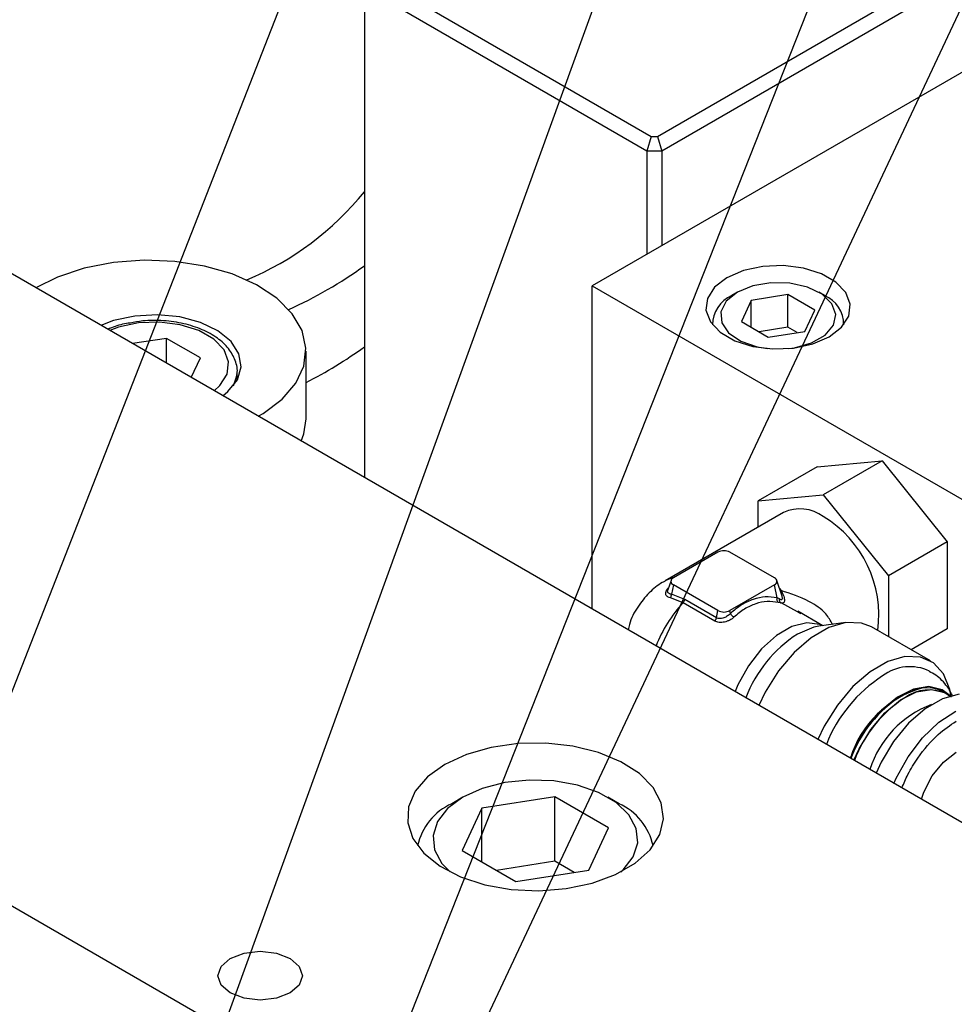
# Model space of a CAD drawing. Header units: inches. Extents: x 1880 to 2363, y -453 to -54.
# Tile 404 of 656: x 2074 to 2076.22, y -266.13 to -263.79. Entities that reach past the tile are written whole.
import ezdxf

# ---------------------------------------------------------------- set-up
doc = ezdxf.new("R2010")
doc.units = ezdxf.units.IN
doc.header["$LTSCALE"] = 0.5
doc.header["$MEASUREMENT"] = 0
for name, color, linetype in [('DIE-M-S', 8, 'Continuous'), ('DSS-M-S', 53, 'Continuous'), ('RAI-M-S', 8, 'Continuous'), ('SID-M-S', 105, 'Continuous'), ('SVD-M-S', 8, 'Continuous')]:
    doc.layers.add(name, color=color, linetype=linetype)

msp = doc.modelspace()

# ---------------------------------------------------------------- linework, layer by layer
at = {"layer": 'DIE-M-S', "linetype": 'Continuous', "lineweight": 25}
for p, q in [((2078.88422, -267.22691), (2071.83489, -263.15742)), ((2075.124, -265.52328), (2075.06501, -265.54017)), ((2075.1879, -265.51411), (2075.124, -265.52328)), ((2075.25372, -265.51308), (2075.1879, -265.51411)), ((2075.31838, -265.52024), (2075.25372, -265.51308)), ((2075.37887, -265.53526), (2075.31838, -265.52024)), ((2075.06501, -265.54017), (2075.01369, -265.56399)), ((2075.43235, -265.55744), (2075.37887, -265.53526)), ((2075.01369, -265.56399), (2074.97244, -265.59361)), ((2075.47632, -265.58573), (2075.43235, -265.55744)), ((2074.97244, -265.59361), (2074.94318, -265.62767)), ((2075.50872, -265.61882), (2075.47632, -265.58573)), ((2075.52805, -265.65516), (2075.50872, -265.61882)), ((2074.94318, -265.62767), (2074.92729, -265.66455)), ((2074.92729, -265.66455), (2074.92551, -265.70255)), ((2075.53339, -265.69304), (2075.52805, -265.65516)), ((2074.92551, -265.70255), (2074.93792, -265.73988)), ((2075.5245, -265.73071), (2075.53339, -265.69304)), ((2075.5018, -265.76639), (2075.5245, -265.73071)), ((2074.93792, -265.73988), (2074.96394, -265.7748)), ((2074.96394, -265.7748), (2075.00235, -265.80567)), ((2075.46634, -265.79841), (2075.5018, -265.76639)), ((2075.00235, -265.80567), (2075.05136, -265.83105)), ((2075.41978, -265.82529), (2075.46634, -265.79841)), ((2075.3643, -265.84576), (2075.41978, -265.82529)), ((2075.05136, -265.83105), (2075.10868, -265.84976)), ((2075.10868, -265.84976), (2075.17162, -265.86092)), ((2075.30249, -265.85887), (2075.3643, -265.84576)), ((2075.17162, -265.86092), (2075.23725, -265.864)), ((2075.23725, -265.864), (2075.30249, -265.85887)), ((2074.50387, -266.02485), (2074.53647, -266.01227)), ((2074.53647, -266.01227), (2074.57493, -266.00786)), ((2074.57493, -266.00786), (2074.61339, -266.01227)), ((2074.61339, -266.01227), (2074.646, -266.02485)), ((2074.48208, -266.04367), (2074.50387, -266.02485)), ((2074.646, -266.02485), (2074.66778, -266.04367)), ((2074.47443, -266.06587), (2074.48208, -266.04367)), ((2074.66778, -266.04367), (2074.67543, -266.06587)), ((2074.48208, -266.08807), (2074.47443, -266.06587)), ((2074.50387, -266.1069), (2074.48208, -266.08807)), ((2074.66778, -266.08807), (2074.646, -266.1069)), ((2074.67543, -266.06587), (2074.66778, -266.08807)), ((2074.53647, -266.11947), (2074.50387, -266.1069)), ((2074.646, -266.1069), (2074.61339, -266.11947)), ((2074.57493, -266.12389), (2074.53647, -266.11947)), ((2074.61339, -266.11947), (2074.57493, -266.12389))]:
    msp.add_line(p, q, dxfattribs=at)
at = {"layer": 'DSS-M-S', "linetype": 'Continuous', "lineweight": 25}
for p, q in [((2074.84742, -263.69231), (2075.50452, -264.07165)), ((2075.51917, -264.07165), (2076.16592, -263.69829)), ((2075.49417, -264.1065), (2074.82242, -263.7187)), ((2074.82242, -263.7187), (2074.82242, -264.88208)), ((2076.1836, -263.72891), (2075.52952, -264.1065)), ((2075.50452, -264.07165), (2075.49417, -264.1065)), ((2075.50452, -264.07165), (2075.51917, -264.07165)), ((2075.51917, -264.07165), (2075.52952, -264.1065)), ((2075.52952, -264.1065), (2075.49417, -264.1065)), ((2075.49417, -264.1065), (2075.49417, -264.35145)), ((2075.52952, -264.1065), (2075.52952, -264.33104))]:
    msp.add_line(p, q, dxfattribs=at)
for centre, radius, start, end in [((2074.26503, -263.75123), 0.71758, 292.78905, 320.96484), ((2074.21572, -263.54053), 1.03483, 294.3681, 305.89351), ((2074.24399, -263.77843), 0.98179, 296.61451, 306.09729)]:
    msp.add_arc(centre, radius, start, end, dxfattribs=at)
at = {"layer": 'RAI-M-S', "linetype": 'Continuous', "lineweight": 25}
msp.add_line((2075.09057, -266.53896), (2073.92595, -265.86664), dxfattribs=at)
at = {"layer": 'SID-M-S'}
for p, q in [((2073.6215, -266.31784), (2076.00391, -260.2385)), ((2074.54934, -267.36566), (2077.90154, -260.23349)), ((2074.63008, -266.92221), (2077.27465, -260.23827)), ((2074.25153, -266.83897), (2076.64641, -260.24022))]:
    msp.add_line(p, q, dxfattribs=at)
at = {"layer": 'SVD-M-S', "linetype": 'Continuous', "lineweight": 25}
for p, q in [((2076.42472, -263.81425), (2075.36406, -264.42656)), ((2074.22593, -264.37119), (2074.15644, -264.38468)), ((2074.29865, -264.36579), (2074.22593, -264.37119)), ((2074.3718, -264.36868), (2074.29865, -264.36579)), ((2074.44257, -264.37975), (2074.3718, -264.36868)), ((2074.50823, -264.39859), (2074.44257, -264.37975)), ((2075.81827, -264.37862), (2075.76947, -264.38063)), ((2075.86607, -264.38462), (2075.81827, -264.37862)), ((2074.15644, -264.38468), (2074.09283, -264.40574)), ((2074.56627, -264.42445), (2074.50823, -264.39859)), ((2075.72363, -264.3905), (2075.68447, -264.40742)), ((2075.76947, -264.38063), (2075.72363, -264.3905)), ((2075.909, -264.39815), (2075.86607, -264.38462)), ((2075.9436, -264.41812), (2075.909, -264.39815)), ((2074.09283, -264.40574), (2074.04142, -264.43122)), ((2074.61445, -264.45635), (2074.56627, -264.42445)), ((2075.36406, -265.19476), (2075.36406, -264.42656)), ((2075.36406, -264.42656), (2076.24795, -264.93681)), ((2075.68447, -264.40742), (2075.65515, -264.43003)), ((2075.74583, -264.42694), (2075.70913, -264.44207)), ((2075.78906, -264.41952), (2075.74583, -264.42694)), ((2075.83412, -264.42059), (2075.78906, -264.41952)), ((2075.87613, -264.43006), (2075.83412, -264.42059)), ((2075.96704, -264.44291), (2075.9436, -264.41812)), ((2075.65515, -264.43003), (2075.63806, -264.45649)), ((2075.70913, -264.44207), (2075.68292, -264.46326)), ((2075.70911, -264.44208), (2075.69568, -264.44984)), ((2075.70913, -264.44207), (2075.70913, -264.44207)), ((2075.82935, -264.44769), (2075.74221, -264.46117)), ((2075.89314, -264.48452), (2075.82935, -264.44769)), ((2075.82935, -264.52527), (2075.82935, -264.44769)), ((2075.91055, -264.44688), (2075.87613, -264.43006)), ((2075.91633, -264.44984), (2075.90289, -264.44208)), ((2075.93363, -264.46925), (2075.91055, -264.44688)), ((2075.97744, -264.47051), (2075.96704, -264.44291)), ((2074.65093, -264.49307), (2074.61445, -264.45635)), ((2075.63806, -264.45649), (2075.63457, -264.48466)), ((2075.68292, -264.46326), (2075.67006, -264.48821)), ((2075.74221, -264.46117), (2075.71887, -264.51148)), ((2075.74221, -264.52495), (2075.74221, -264.46117)), ((2075.94289, -264.49473), (2075.93363, -264.46925)), ((2075.97395, -264.49867), (2075.97744, -264.47051)), ((2074.33041, -264.49559), (2074.27669, -264.49855)), ((2074.38362, -264.50075), (2074.33041, -264.49559)), ((2074.67429, -264.53319), (2074.65093, -264.49307)), ((2075.63457, -264.48466), (2075.64497, -264.51226)), ((2075.67006, -264.48821), (2075.67192, -264.51423)), ((2075.86979, -264.53482), (2075.89314, -264.48452)), ((2075.93731, -264.52056), (2075.94289, -264.49473)), ((2074.22614, -264.50944), (2074.19625, -264.5206)), ((2074.27669, -264.49855), (2074.22614, -264.50944)), ((2074.28538, -264.51489), (2074.23814, -264.52507)), ((2074.33568, -264.51282), (2074.28538, -264.51489)), ((2074.38496, -264.519), (2074.33568, -264.51282)), ((2074.4327, -264.51369), (2074.38362, -264.50075)), ((2074.42921, -264.53296), (2074.38496, -264.519)), ((2074.47431, -264.53352), (2074.4327, -264.51369)), ((2075.64497, -264.51226), (2075.66841, -264.53704)), ((2075.65, -264.51351), (2075.65, -264.51923)), ((2075.67192, -264.51423), (2075.68831, -264.53848)), ((2075.71887, -264.51148), (2075.78266, -264.5483)), ((2075.9175, -264.54395), (2075.93731, -264.52056)), ((2075.95685, -264.52514), (2075.97395, -264.49867)), ((2075.962, -264.51923), (2075.962, -264.51351)), ((2074.23814, -264.52507), (2074.21732, -264.53276)), ((2074.46487, -264.55354), (2074.42921, -264.53296)), ((2074.50561, -264.55889), (2074.47431, -264.53352)), ((2074.68365, -264.57517), (2074.67429, -264.53319)), ((2075.66841, -264.53704), (2075.703, -264.55701)), ((2075.68831, -264.53848), (2075.71746, -264.55835)), ((2075.82935, -264.52527), (2075.76105, -264.53583)), ((2075.78266, -264.5483), (2075.86979, -264.53482)), ((2075.85095, -264.53774), (2075.82935, -264.52527)), ((2075.88561, -264.56236), (2075.9175, -264.54395)), ((2075.92754, -264.54774), (2075.95685, -264.52514)), ((2074.35246, -264.55146), (2074.27141, -264.56399)), ((2074.43282, -264.59785), (2074.35246, -264.55146)), ((2074.35246, -264.61078), (2074.35246, -264.55146)), ((2074.48904, -264.57909), (2074.46487, -264.55354)), ((2074.52447, -264.58808), (2074.50561, -264.55889)), ((2075.703, -264.55701), (2075.74594, -264.57055)), ((2075.71746, -264.55835), (2075.7562, -264.57168)), ((2075.84254, -264.57454), (2075.88837, -264.56467)), ((2075.84509, -264.5738), (2075.88561, -264.56236)), ((2075.88837, -264.56467), (2075.92754, -264.54774)), ((2074.49976, -264.60753), (2074.48904, -264.57909)), ((2074.5296, -264.61908), (2074.52447, -264.58808)), ((2074.67864, -264.6174), (2074.68365, -264.57517)), ((2074.68382, -264.74234), (2074.68382, -264.58161)), ((2075.74594, -264.57055), (2075.79374, -264.57655)), ((2075.7562, -264.57168), (2075.78065, -264.57572)), ((2075.79374, -264.57655), (2075.84254, -264.57454)), ((2075.83135, -264.57572), (2075.84509, -264.5738)), ((2074.41111, -264.64464), (2074.43282, -264.59785)), ((2074.49616, -264.63657), (2074.49976, -264.60753)), ((2074.47854, -264.66385), (2074.49616, -264.63657)), ((2074.51886, -264.64253), (2074.51973, -264.63551)), ((2074.51973, -264.63551), (2074.51989, -264.6309)), ((2074.51989, -264.65121), (2074.51989, -264.6309)), ((2074.52066, -264.6498), (2074.5296, -264.61908)), ((2074.65946, -264.65825), (2074.67864, -264.6174)), ((2074.49825, -264.67814), (2074.52066, -264.6498)), ((2074.51134, -264.66404), (2074.51886, -264.64253)), ((2074.62684, -264.69616), (2074.65946, -264.65825)), ((2074.4652, -264.67587), (2074.47854, -264.66385)), ((2074.48627, -264.68803), (2074.49825, -264.67814)), ((2074.58203, -264.72966), (2074.62684, -264.69616)), ((2074.5703, -264.73654), (2074.58203, -264.72966)), ((2074.67864, -264.77814), (2074.68382, -264.74234)), ((2074.67233, -264.79544), (2074.67864, -264.77814)), ((2075.89881, -264.85669), (2076.05349, -264.84286)), ((2076.05349, -264.84286), (2075.91348, -264.92368)), ((2076.05349, -264.84286), (2076.20817, -265.03528)), ((2075.89881, -264.85669), (2075.7588, -264.93751)), ((2075.7588, -264.93751), (2075.91348, -264.92368)), ((2075.7588, -264.99984), (2075.7588, -264.93751)), ((2075.91348, -264.92368), (2076.06816, -265.1161)), ((2075.81849, -264.96538), (2075.53742, -265.12764)), ((2076.20817, -265.03528), (2076.06816, -265.1161)), ((2076.20817, -265.03528), (2076.20817, -265.24153)), ((2075.66305, -265.05949), (2075.55698, -265.12072)), ((2075.7974, -265.12072), (2075.69133, -265.05949)), ((2075.5466, -265.12328), (2075.53742, -265.12764)), ((2075.55149, -265.1267), (2075.54404, -265.14897)), ((2075.55819, -265.12003), (2075.5466, -265.12328)), ((2075.81542, -265.16417), (2075.8029, -265.1267)), ((2076.06816, -265.1161), (2076.06816, -265.26028)), ((2075.54393, -265.14966), (2075.54405, -265.14897)), ((2075.55698, -265.13705), (2075.55239, -265.1595)), ((2075.66305, -265.19828), (2075.55698, -265.13705)), ((2075.7974, -265.13705), (2075.69133, -265.19828)), ((2075.80373, -265.16798), (2075.7974, -265.13705)), ((2075.80942, -265.14622), (2075.81303, -265.1506)), ((2075.81303, -265.15061), (2075.81119, -265.15152)), ((2075.58007, -265.17952), (2075.5499, -265.16788)), ((2075.58414, -265.17177), (2075.55239, -265.1595)), ((2075.65957, -265.21531), (2075.58414, -265.17177)), ((2075.80897, -265.17035), (2075.80373, -265.16798)), ((2075.65549, -265.22307), (2075.58007, -265.17952)), ((2075.65957, -265.21531), (2075.66305, -265.19828)), ((2075.69273, -265.20507), (2075.69133, -265.19828)), ((2075.81303, -265.18026), (2075.80679, -265.17889)), ((2075.85175, -265.20161), (2075.81303, -265.18026)), ((2075.85978, -265.20603), (2075.85175, -265.20161)), ((2075.91218, -265.23431), (2075.85267, -265.19996)), ((2075.83871, -265.23647), (2075.80212, -265.25759)), ((2075.87394, -265.22753), (2075.83871, -265.23647)), ((2075.89079, -265.23797), (2075.85224, -265.25411)), ((2075.9052, -265.23143), (2075.87394, -265.22753)), ((2075.92637, -265.23873), (2075.88452, -265.26289)), ((2075.9032, -265.23554), (2075.89079, -265.23797)), ((2075.96737, -265.22679), (2075.9032, -265.23554)), ((2075.91199, -265.23434), (2075.9052, -265.23143)), ((2075.967, -265.22684), (2075.92637, -265.23873)), ((2076.00406, -265.22791), (2075.967, -265.22684)), ((2076.02818, -265.2372), (2076.00406, -265.22791)), ((2076.16831, -265.31809), (2076.02818, -265.2372)), ((2076.20817, -265.24153), (2076.12193, -265.29131)), ((2075.80212, -265.25759), (2075.76689, -265.28933)), ((2075.88452, -265.26289), (2075.84389, -265.29791)), ((2075.76689, -265.28933), (2075.73563, -265.32933)), ((2075.84389, -265.29791), (2075.80683, -265.34176)), ((2076.10713, -265.30773), (2076.06649, -265.31963)), ((2076.14418, -265.3088), (2076.10713, -265.30773)), ((2076.17551, -265.32276), (2076.14418, -265.3088)), ((2075.73563, -265.32933), (2075.71066, -265.37462)), ((2076.06649, -265.31963), (2076.02465, -265.34378)), ((2076.19928, -265.34881), (2076.17551, -265.32276)), ((2075.80683, -265.34176), (2075.77551, -265.39189)), ((2076.02465, -265.34378), (2075.98401, -265.37881)), ((2076.21412, -265.38543), (2076.19928, -265.34881)), ((2075.71066, -265.37462), (2075.70384, -265.39091)), ((2075.98401, -265.37881), (2075.94696, -265.42266)), ((2076.12788, -265.38505), (2076.08945, -265.4042)), ((2076.16418, -265.37899), (2076.12788, -265.38505)), ((2076.13505, -265.39166), (2076.17089, -265.38568)), ((2076.19565, -265.38648), (2076.16418, -265.37899)), ((2076.17089, -265.38568), (2076.20196, -265.39307)), ((2076.21752, -265.40391), (2076.21412, -265.38543)), ((2075.77551, -265.39189), (2075.76034, -265.42353)), ((2076.08945, -265.4042), (2076.05173, -265.43503)), ((2076.09711, -265.41057), (2076.13505, -265.39166)), ((2076.19656, -265.40801), (2076.15579, -265.43154)), ((2076.2152, -265.40125), (2076.19565, -265.38648)), ((2076.23604, -265.39692), (2076.19656, -265.40801)), ((2076.20538, -265.39491), (2076.19802, -265.39067)), ((2076.20196, -265.39307), (2076.20543, -265.39494)), ((2076.20543, -265.39494), (2076.21468, -265.4014)), ((2076.20618, -265.3957), (2076.20945, -265.39772)), ((2076.20945, -265.39772), (2076.21455, -265.40144)), ((2075.94696, -265.42266), (2075.91563, -265.47279)), ((2076.05987, -265.441), (2076.09711, -265.41057)), ((2076.15579, -265.43154), (2076.1163, -265.46605)), ((2076.05173, -265.43503), (2076.01752, -265.47524)), ((2076.0261, -265.4807), (2076.05987, -265.441)), ((2076.18812, -265.46371), (2076.22881, -265.43726)), ((2075.91563, -265.47279), (2075.90047, -265.50443)), ((2076.01752, -265.47524), (2075.98937, -265.52186)), ((2076.1163, -265.46605), (2076.08058, -265.50935)), ((2076.14935, -265.50064), (2076.18812, -265.46371)), ((2075.99831, -265.52672), (2076.0261, -265.4807)), ((2076.11493, -265.54573), (2076.14935, -265.50064)), ((2075.98937, -265.52186), (2075.97732, -265.54879)), ((2075.98618, -265.5539), (2075.99831, -265.52672)), ((2076.08058, -265.50935), (2076.05086, -265.55873)), ((2076.08702, -265.59616), (2076.11493, -265.54573)), ((2076.19897, -265.55825), (2076.22921, -265.53465)), ((2076.05086, -265.55873), (2076.039, -265.5844)), ((2076.17239, -265.59132), (2076.19897, -265.55825)), ((2076.08142, -265.60889), (2076.08702, -265.59616)), ((2076.15266, -265.62987), (2076.17239, -265.59132)), ((2075.15649, -265.60702), (2075.1029, -265.62094)), ((2075.21429, -265.6009), (2075.15649, -265.60702)), ((2075.27294, -265.60295), (2075.21429, -265.6009)), ((2075.32904, -265.61304), (2075.27294, -265.60295)), ((2075.37933, -265.63059), (2075.32904, -265.61304)), ((2075.05665, -265.64186), (2075.02041, -265.66856)), ((2075.05662, -265.64188), (2075.0301, -265.65719)), ((2075.1029, -265.62094), (2075.05665, -265.64186)), ((2075.27563, -265.64091), (2075.10163, -265.66783)), ((2075.403, -265.71444), (2075.27563, -265.64091)), ((2075.27563, -265.79401), (2075.27563, -265.64091)), ((2075.42088, -265.65458), (2075.37933, -265.63059)), ((2075.42791, -265.65719), (2075.40139, -265.64188)), ((2076.14698, -265.64673), (2076.15266, -265.62987)), ((2075.45128, -265.68361), (2075.42088, -265.65458)), ((2075.02041, -265.66856), (2074.99629, -265.6995)), ((2075.10163, -265.66783), (2075.05501, -265.76827)), ((2075.10163, -265.79519), (2075.10163, -265.66783)), ((2075.46876, -265.71599), (2075.45128, -265.68361)), ((2074.99629, -265.6995), (2074.9857, -265.73286)), ((2074.9857, -265.73286), (2074.98925, -265.76672)), ((2075.35638, -265.81489), (2075.403, -265.71444)), ((2075.47231, -265.74985), (2075.46876, -265.71599)), ((2075.46172, -265.78322), (2075.47231, -265.74985)), ((2074.98925, -265.76672), (2075.00673, -265.79911)), ((2075.05501, -265.76827), (2075.18238, -265.8418)), ((2075.4376, -265.81416), (2075.46172, -265.78322)), ((2075.00673, -265.79911), (2075.02616, -265.81939)), ((2075.27563, -265.79401), (2075.1368, -265.81549)), ((2075.32121, -265.82033), (2075.27563, -265.79401)), ((2075.18238, -265.8418), (2075.35638, -265.81489)), ((2075.43185, -265.81939), (2075.4376, -265.81416))]:
    msp.add_line(p, q, dxfattribs=at)
for centre, radius, start, end in [((2075.72469, -264.51827), 0.07433, 112.95746, 181.0902), ((2075.8888, -264.51732), 0.07288, 358.13706, 67.80234), ((2075.85793, -265.05145), 0.09467, 54.07057, 114.61897), ((2075.77139, -265.20919), 0.27411, 352.33018, 58.77556), ((2075.67719, -265.08678), 0.03074, 62.60967, 117.39029), ((2075.56008, -265.12888), 0.00873, 110.78335, 249.21661), ((2075.7943, -265.12888), 0.00873, 290.78349, 69.21655), ((2075.56797, -265.16822), 0.01656, 316.94663, 347.63675), ((2075.81599, -265.39835), 0.32178, 137.15273, 158.87476), ((2075.67719, -265.17098), 0.03074, 242.60965, 297.39034), ((2076.02009, -265.51565), 0.31077, 122.69112, 159.27751), ((2076.11951, -265.43934), 0.10773, 64.4488, 127.08034), ((2076.24284, -265.64467), 0.34683, 122.87916, 158.24359), ((2076.21704, -265.62328), 0.25054, 106.00049, 162.7632), ((2076.15703, -265.48013), 0.09841, 65.38103, 125.92943), ((2076.26344, -265.6562), 0.30391, 122.69487, 159.47743), ((2076.27147, -265.66084), 0.30349, 122.69511, 159.49007), ((2076.16519, -265.48499), 0.09825, 65.34282, 125.93291), ((2076.25507, -265.64826), 0.24186, 110.46126, 162.59219), ((2075.08951, -265.78835), 0.144, 114.35368, 167.52336), ((2075.36851, -265.78835), 0.14398, 12.47585, 65.63526)]:
    msp.add_arc(centre, radius, start, end, dxfattribs=at)
for points, knots in [([(2074.26564, -264.51503), (2074.25964, -264.51587), (2074.24043, -264.51854), (2074.22402, -264.5254), (2074.21274, -264.53012)], [0, 0, 0, 0, 0.31242828, 1, 1, 1, 1]), ([(2074.5195, -264.63646), (2074.51959, -264.6361), (2074.52229, -264.62545), (2074.51643, -264.60363), (2074.50101, -264.5749), (2074.47403, -264.54997), (2074.43791, -264.52978), (2074.39391, -264.5155), (2074.34543, -264.50863), (2074.30125, -264.5082), (2074.27557, -264.51313), (2074.26564, -264.51503)], [0, 0, 0, 0, 0.0044009, 0.1295137, 0.2526128, 0.3795604, 0.512071, 0.646756, 0.7812039, 0.9154424, 1, 1, 1, 1]), ([(2075.53772, -265.12816), (2075.53534, -265.12932), (2075.52109, -265.13629), (2075.49772, -265.15649), (2075.47079, -265.18966), (2075.45409, -265.22043), (2075.45059, -265.23984), (2075.44979, -265.24426)], [0, 0, 0, 0, 0.0529237, 0.3171802, 0.6060933, 0.9103588, 1, 1, 1, 1]), ([(2075.5499, -265.16788), (2075.5482, -265.16743), (2075.54486, -265.16654), (2075.54132, -265.16406), (2075.53915, -265.16089), (2075.5385, -265.15711), (2075.53927, -265.15293), (2075.54154, -265.14857), (2075.54384, -265.14534), (2075.54563, -265.14374), (2075.54586, -265.14352)], [0, 0, 0, 0, 0.1475331, 0.2899108, 0.4294643, 0.5685134, 0.7038658, 0.8398468, 0.9786028, 1, 1, 1, 1]), ([(2075.55239, -265.1595), (2075.55105, -265.15931), (2075.5485, -265.15895), (2075.54567, -265.15741), (2075.5439, -265.15519), (2075.54323, -265.15254), (2075.54372, -265.15054), (2075.54393, -265.14966)], [0, 0, 0, 0, 0.221296, 0.4225601, 0.6352478, 0.8411154, 1, 1, 1, 1]), ([(2075.93593, -265.23108), (2075.93086, -265.22249), (2075.91783, -265.20041), (2075.87554, -265.17127), (2075.83587, -265.15815), (2075.81303, -265.1506)], [0, 0, 0, 0, 0.2127804, 0.5468, 1, 1, 1, 1]), ([(2075.81303, -265.15061), (2075.8154, -265.15521), (2075.81883, -265.16186), (2075.8209, -265.16963), (2075.82143, -265.17416), (2075.82091, -265.17753), (2075.81883, -265.18062), (2075.81541, -265.18041), (2075.81303, -265.18026)], [0, 0, 0, 0, 0.2676558, 0.3861289, 0.4997912, 0.6123904, 0.7309429, 1, 1, 1, 1]), ([(2075.5499, -265.16788), (2075.55028, -265.16729), (2075.55103, -265.1661), (2075.55182, -265.16398), (2075.55233, -265.16173), (2075.55237, -265.16024), (2075.55239, -265.1595)], [0, 0, 0, 0, 0.2467449, 0.4999991, 0.7532537, 1, 1, 1, 1]), ([(2075.80373, -265.16798), (2075.79442, -265.16677), (2075.77591, -265.16437), (2075.74707, -265.17069), (2075.71875, -265.18352), (2075.7014, -265.19788), (2075.69273, -265.20507)], [0, 0, 0, 0, 0.252615, 0.5025313, 0.7511391, 1, 1, 1, 1]), ([(2075.80679, -265.17889), (2075.80616, -265.17837), (2075.80485, -265.17729), (2075.80365, -265.17454), (2075.80317, -265.17129), (2075.80355, -265.16906), (2075.80373, -265.16798)], [0, 0, 0, 0, 0.24274277, 0.5000004, 0.75725782, 1, 1, 1, 1]), ([(2075.80897, -265.17035), (2075.80889, -265.17135), (2075.80874, -265.1734), (2075.80951, -265.1763), (2075.81094, -265.17877), (2075.81234, -265.17977), (2075.81303, -265.18027)], [0, 0, 0, 0, 0.2439708, 0.5000063, 0.7560382, 1, 1, 1, 1]), ([(2075.80897, -265.17035), (2075.81023, -265.1709), (2075.81246, -265.17186), (2075.81481, -265.17201), (2075.81612, -265.17104), (2075.81653, -265.16908), (2075.81623, -265.16666), (2075.8156, -265.16486), (2075.81536, -265.16419)], [0, 0, 0, 0, 0.2612838, 0.4619407, 0.6221818, 0.7676461, 0.9136031, 1, 1, 1, 1]), ([(2075.80679, -265.17889), (2075.79783, -265.17771), (2075.78018, -265.17537), (2075.75271, -265.18131), (2075.72583, -265.19342), (2075.70934, -265.20713), (2075.70109, -265.21399)], [0, 0, 0, 0, 0.2543953, 0.5012414, 0.750372, 1, 1, 1, 1]), ([(2075.70109, -265.21399), (2075.69959, -265.21526), (2075.69658, -265.21782), (2075.69098, -265.22108), (2075.68485, -265.22376), (2075.67838, -265.2256), (2075.67191, -265.22654), (2075.6658, -265.22642), (2075.66017, -265.22535), (2075.65705, -265.22383), (2075.65549, -265.22307)], [0, 0, 0, 0, 0.1248263, 0.2506673, 0.3796294, 0.5087468, 0.635437, 0.7607568, 0.8800651, 1, 1, 1, 1]), ([(2075.69273, -265.20507), (2075.69047, -265.20718), (2075.68594, -265.21142), (2075.67824, -265.21527), (2075.67204, -265.21696), (2075.66742, -265.21741), (2075.66317, -265.21698), (2075.66074, -265.21586), (2075.65957, -265.21531)], [0, 0, 0, 0, 0.2499935, 0.5021453, 0.6386765, 0.7531579, 0.8799603, 1, 1, 1, 1]), ([(2075.70109, -265.21399), (2075.70028, -265.21352), (2075.69861, -265.21256), (2075.69615, -265.21028), (2075.69403, -265.20767), (2075.69315, -265.20592), (2075.69272, -265.20507)], [0, 0, 0, 0, 0.2431185, 0.5000023, 0.7568848, 1, 1, 1, 1]), ([(2076.22096, -265.40157), (2076.2169, -265.39392), (2076.20684, -265.37495), (2076.18715, -265.35436), (2076.17028, -265.34591), (2076.16496, -265.34325)], [0, 0, 0, 0, 0.3166004, 0.7845381, 1, 1, 1, 1]), ([(2076.10029, -265.61978), (2076.10481, -265.60889), (2076.11501, -265.5843), (2076.14305, -265.53933), (2076.18223, -265.49274), (2076.21482, -265.47083), (2076.22921, -265.46116)], [0, 0, 0, 0, 0.16386616, 0.36982434, 0.72176583, 1, 1, 1, 1])]:
    msp.add_open_spline(points, degree=3, knots=knots, dxfattribs=at)
msp.add_open_spline([(2075.65549, -265.22307), (2075.65597, -265.22251), (2075.65693, -265.2214), (2075.65811, -265.21944), (2075.65905, -265.21737), (2075.65939, -265.21599), (2075.65957, -265.21531)], degree=3, dxfattribs=at)

doc.saveas('drawing.dxf')
